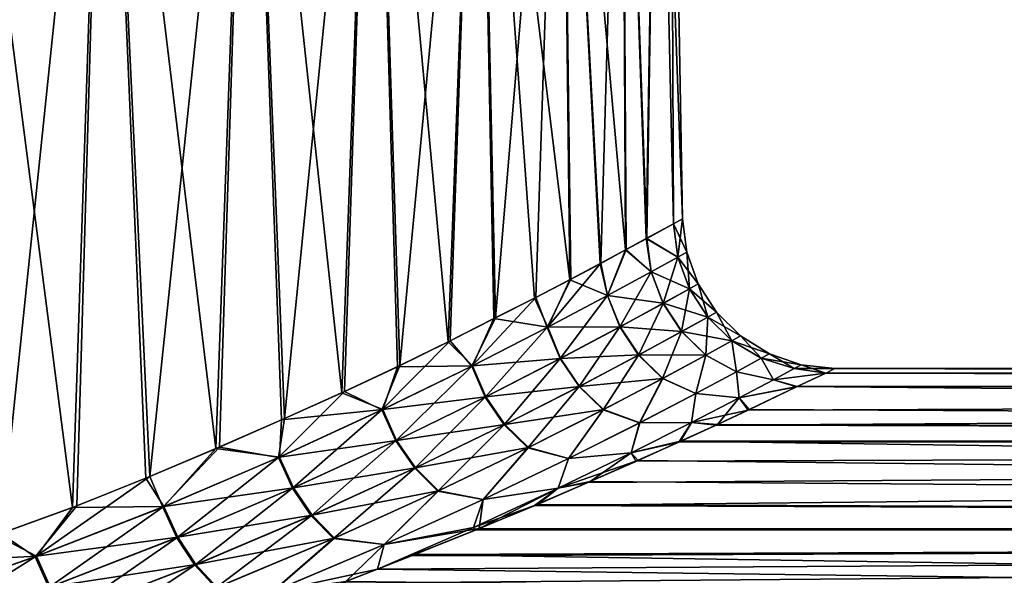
# Model space of a CAD drawing. Header units: metres. Extents: x -150 to 310, y -128 to 84.
# Tile 228 of 465: x 83.23 to 89.69, y 21.64 to 25.29. Entities that reach past the tile are written whole.
import ezdxf

# ---------------------------------------------------------------- set-up
doc = ezdxf.new("R2010")
doc.units = ezdxf.units.M
doc.layers.add('solid_26009703_SW0001_01', color=7, linetype='CONTINUOUS')

msp = doc.modelspace()

# ---------------------------------------------------------------- linework, layer by layer
at = {"layer": 'solid_26009703_SW0001_01'}
for points in [[(83.10817, 21.919046, -8.93714), (82.74984, 28.5, -9.051468), (83.792641, 28.5, -8.234692)], [(83.577553, 22.089209, 8.566362), (83.792641, 28.5, 8.234692), (82.74984, 28.5, 9.051468)], [(83.07724, 21.907877, 8.960169), (83.577553, 22.089209, 8.566362), (82.74984, 28.5, 9.051468)], [(83.606339, 22.100286, -8.54225), (83.10817, 21.919046, -8.93714), (83.792641, 28.5, -8.234692)], [(83.577553, 22.089209, 8.566362), (84.060089, 22.280519, 8.139118), (83.792641, 28.5, 8.234692)], [(84.086151, 22.291109, -8.114574), (83.606339, 22.100286, -8.54225), (83.792641, 28.5, -8.234692)], [(84.086151, 22.291109, -8.114574), (83.792641, 28.5, -8.234692), (84.734688, 28.5, -7.292648)], [(84.519073, 22.475086, 7.682396), (84.734688, 28.5, 7.292648), (83.792641, 28.5, 8.234692)], [(84.060089, 22.280519, 8.139118), (84.519073, 22.475086, 7.682396), (83.792641, 28.5, 8.234692)], [(84.542191, 22.484938, -7.657944), (84.086151, 22.291109, -8.114574), (84.734688, 28.5, -7.292648)], [(84.519073, 22.475086, 7.682396), (84.948753, 22.664177, 7.202081), (84.734688, 28.5, 7.292648)], [(84.968994, 22.673197, -7.178029), (84.542191, 22.484938, -7.657944), (84.734688, 28.5, -7.292648)], [(84.968994, 22.673197, -7.178029), (84.734688, 28.5, -7.292648), (85.55146, 28.5, -6.249849)], [(85.345184, 22.840857, 6.704155), (85.55146, 28.5, 6.249849), (84.734688, 28.5, 7.292648)], [(84.948753, 22.664177, 7.202081), (85.345184, 22.840857, 6.704155), (84.734688, 28.5, 7.292648)], [(85.362823, 22.849077, -6.680581), (84.968994, 22.673197, -7.178029), (85.55146, 28.5, -6.249849)], [(85.345184, 22.840857, 6.704155), (85.710304, 23.012215, 6.187641), (85.55146, 28.5, 6.249849)], [(85.725502, 23.019548, -6.164722), (85.362823, 22.849077, -6.680581), (85.55146, 28.5, -6.249849)], [(85.725502, 23.019548, -6.164722), (85.55146, 28.5, -6.249849), (86.24073, 28.5, -5.110221)], [(86.043335, 23.176193, 5.654893), (86.24073, 28.5, 5.110221), (85.55146, 28.5, 6.249849)], [(85.710304, 23.012215, 6.187641), (86.043335, 23.176193, 5.654893), (85.55146, 28.5, 6.249849)], [(86.056244, 23.182581, -5.632831), (85.725502, 23.019548, -6.164722), (86.24073, 28.5, -5.110221)], [(86.043335, 23.176193, 5.654893), (86.342964, 23.327745, 5.109829), (86.24073, 28.5, 5.110221)], [(86.35376, 23.333197, -5.08878), (86.056244, 23.182581, -5.632831), (86.24073, 28.5, -5.110221)], [(86.35376, 23.333197, -5.08878), (86.24073, 28.5, -5.110221), (86.784225, 28.5, -3.901513)], [(86.840073, 23.582075, 3.997344), (86.784225, 28.5, 3.901513), (86.24073, 28.5, 5.110221)], [(86.608452, 23.4622, 4.556484), (86.840073, 23.582075, 3.997344), (86.24073, 28.5, 5.110221)], [(86.342964, 23.327745, 5.109829), (86.608452, 23.4622, 4.556484), (86.24073, 28.5, 5.110221)], [(86.617325, 23.466799, -4.536547), (86.35376, 23.333197, -5.08878), (86.784225, 28.5, -3.901513)], [(86.847313, 23.585859, -3.978388), (86.617325, 23.466799, -4.536547), (86.784225, 28.5, -3.901513)], [(87.044655, 23.690983, -3.415256), (86.784225, 28.5, -3.901513), (87.180603, 28.5, -2.631254)], [(87.044655, 23.690983, -3.415256), (86.847313, 23.585859, -3.978388), (86.784225, 28.5, -3.901513)], [(87.205795, 23.77844, 2.864576), (87.180603, 28.5, 2.631254), (86.784225, 28.5, 3.901513)], [(87.038887, 23.687979, 3.433183), (87.205795, 23.77844, 2.864576), (86.784225, 28.5, 3.901513)], [(86.840073, 23.582075, 3.997344), (87.038887, 23.687979, 3.433183), (86.784225, 28.5, 3.901513)], [(87.210167, 23.780731, -2.848055), (87.044655, 23.690983, -3.415256), (87.180603, 28.5, -2.631254)], [(87.344513, 23.853683, -2.277561), (87.180603, 28.5, -2.631254), (87.41832, 28.5, -1.333262)], [(87.344513, 23.853683, -2.277561), (87.210167, 23.780731, -2.848055), (87.180603, 28.5, -2.631254)], [(87.341515, 23.852015, 2.291954), (87.41832, 28.5, 1.333262), (87.180603, 28.5, 2.631254)], [(87.205795, 23.77844, 2.864576), (87.341515, 23.852015, 2.291954), (87.180603, 28.5, 2.631254)], [(87.341515, 23.852015, 2.291954), (87.520363, 23.949562, 1.142536), (87.41832, 28.5, 1.333262)], [(87.521194, 23.950239, -1.134311), (87.344513, 23.853683, -2.277561), (87.41832, 28.5, -1.333262)], [(87.521194, 23.950239, -1.134311), (87.41832, 28.5, -1.333262), (87.5, 28.5)], [(87.57885, 23.982548), (87.5, 28.5), (87.41832, 28.5, 1.333262)], [(87.520363, 23.949562, 1.142536), (87.57885, 23.982548), (87.41832, 28.5, 1.333262)], [(87.521194, 23.950239, -1.134311), (87.5, 28.5), (87.57885, 23.982548)], [(87.606949, 23.763998, 0), (87.57885, 23.982548), (87.520363, 23.949562, 1.142536)], [(87.548241, 23.731216, -1.144117), (87.521194, 23.950239, -1.134311), (87.57885, 23.982548)], [(87.548241, 23.731216, -1.144117), (87.57885, 23.982548), (87.606949, 23.763998, 0)], [(87.548477, 23.73139, 1.143343), (87.520363, 23.949562, 1.142536), (87.341515, 23.852015, 2.291954)], [(87.548241, 23.731216, -1.144117), (87.344513, 23.853683, -2.277561), (87.521194, 23.950239, -1.134311)], [(87.606949, 23.763998, 0), (87.520363, 23.949562, 1.142536), (87.548477, 23.73139, 1.143343)], [(87.374435, 23.635159, 2.271894), (87.341515, 23.852015, 2.291954), (87.205795, 23.77844, 2.864576)], [(87.373894, 23.634867, -2.274511), (87.210167, 23.780731, -2.848055), (87.344513, 23.853683, -2.277561)], [(87.548477, 23.73139, 1.143343), (87.341515, 23.852015, 2.291954), (87.374435, 23.635159, 2.271894)], [(87.373894, 23.634867, -2.274511), (87.344513, 23.853683, -2.277561), (87.548241, 23.731216, -1.144117)], [(87.088249, 23.479561, 3.371104), (87.205795, 23.77844, 2.864576), (87.038887, 23.687979, 3.433183)], [(87.086884, 23.478775, -3.375328), (87.044655, 23.690983, -3.415256), (87.210167, 23.780731, -2.848055)], [(87.086884, 23.478775, -3.375328), (87.210167, 23.780731, -2.848055), (87.373894, 23.634867, -2.274511)], [(87.374435, 23.635159, 2.271894), (87.205795, 23.77844, 2.864576), (87.088249, 23.479561, 3.371104)], [(87.373894, 23.634867, -2.274511), (87.548241, 23.731216, -1.144117), (87.452515, 23.427673, -2.269299)], [(87.548477, 23.73139, 1.143343), (87.374435, 23.635159, 2.271894), (87.625061, 23.523392, 1.14038)], [(87.548241, 23.731216, -1.144117), (87.624825, 23.52323, -1.141154), (87.452515, 23.427673, -2.269299)], [(87.548241, 23.731216, -1.144117), (87.606949, 23.763998, 0), (87.624825, 23.52323, -1.141154)], [(87.606949, 23.763998, 0), (87.548477, 23.73139, 1.143343), (87.682816, 23.555714, 0)], [(87.548477, 23.73139, 1.143343), (87.625061, 23.523392, 1.14038), (87.682816, 23.555714, 0)], [(87.624825, 23.52323, -1.141154), (87.606949, 23.763998, 0), (87.682816, 23.555714, 0)], [(86.692703, 23.269983, -4.434665), (86.847313, 23.585859, -3.978388), (87.044655, 23.690983, -3.415256)], [(86.692703, 23.269983, -4.434665), (87.044655, 23.690983, -3.415256), (87.086884, 23.478775, -3.375328)], [(87.088249, 23.479561, 3.371104), (87.038887, 23.687979, 3.433183), (86.840073, 23.582075, 3.997344)], [(86.695099, 23.271231, 4.429119), (86.840073, 23.582075, 3.997344), (86.608452, 23.4622, 4.556484)], [(86.692703, 23.269983, -4.434665), (86.617325, 23.466799, -4.536547), (86.847313, 23.585859, -3.978388)], [(87.088249, 23.479561, 3.371104), (86.840073, 23.582075, 3.997344), (86.695099, 23.271231, 4.429119)], [(87.086884, 23.478775, -3.375328), (87.373894, 23.634867, -2.274511), (87.168518, 23.272778, -3.369209)], [(87.374435, 23.635159, 2.271894), (87.088249, 23.479561, 3.371104), (87.453049, 23.427961, 2.266686)], [(87.373894, 23.634867, -2.274511), (87.452515, 23.427673, -2.269299), (87.168518, 23.272778, -3.369209)], [(87.374435, 23.635159, 2.271894), (87.453049, 23.427961, 2.266686), (87.625061, 23.523392, 1.14038)], [(87.452515, 23.427673, -2.269299), (87.624825, 23.52323, -1.141154), (87.573769, 23.242201, -2.275286)], [(87.625061, 23.523392, 1.14038), (87.453049, 23.427961, 2.266686), (87.745316, 23.337196, 1.143083)], [(87.624825, 23.52323, -1.141154), (87.745079, 23.337044, -1.143861), (87.573769, 23.242201, -2.275286)], [(87.624825, 23.52323, -1.141154), (87.682816, 23.555714, 0), (87.745079, 23.337044, -1.143861)], [(87.682816, 23.555714, 0), (87.625061, 23.523392, 1.14038), (87.802704, 23.369261, 0)], [(87.625061, 23.523392, 1.14038), (87.745316, 23.337196, 1.143083), (87.802704, 23.369261, 0)], [(87.745079, 23.337044, -1.143861), (87.682816, 23.555714, 0), (87.802704, 23.369261, 0)], [(86.197449, 23.01668, -5.441958), (86.35376, 23.333197, -5.08878), (86.617325, 23.466799, -4.536547)], [(86.197449, 23.01668, -5.441958), (86.617325, 23.466799, -4.536547), (86.692703, 23.269983, -4.434665)], [(86.695099, 23.271231, 4.429119), (86.608452, 23.4622, 4.556484), (86.342964, 23.327745, 5.109829)], [(86.692703, 23.269983, -4.434665), (87.086884, 23.478775, -3.375328), (86.777824, 23.065371, -4.429396)], [(87.088249, 23.479561, 3.371104), (86.695099, 23.271231, 4.429119), (87.169876, 23.273556, 3.364981)], [(87.086884, 23.478775, -3.375328), (87.168518, 23.272778, -3.369209), (86.777824, 23.065371, -4.429396)], [(87.088249, 23.479561, 3.371104), (87.169876, 23.273556, 3.364981), (87.453049, 23.427961, 2.266686)], [(87.168518, 23.272778, -3.369209), (87.452515, 23.427673, -2.269299), (87.291107, 23.088381, -3.379536)], [(87.453049, 23.427961, 2.266686), (87.169876, 23.273556, 3.364981), (87.574303, 23.242487, 2.272665)], [(87.452515, 23.427673, -2.269299), (87.573769, 23.242201, -2.275286), (87.291107, 23.088381, -3.379536)], [(87.453049, 23.427961, 2.266686), (87.574303, 23.242487, 2.272665), (87.745316, 23.337196, 1.143083)], [(86.201088, 23.018551, 5.435495), (86.342964, 23.327745, 5.109829), (86.043335, 23.176193, 5.654893)], [(86.197449, 23.01668, -5.441958), (86.056244, 23.182581, -5.632831), (86.35376, 23.333197, -5.08878)], [(86.695099, 23.271231, 4.429119), (86.342964, 23.327745, 5.109829), (86.201088, 23.018551, 5.435495)], [(87.573769, 23.242201, -2.275286), (87.745079, 23.337044, -1.143861), (87.731697, 23.087564, -2.292178)], [(87.745316, 23.337196, 1.143083), (87.574303, 23.242487, 2.272665), (87.903336, 23.181953, 1.151321)], [(87.745079, 23.337044, -1.143861), (87.903091, 23.18181, -1.152105), (87.731697, 23.087564, -2.292178)], [(87.745079, 23.337044, -1.143861), (87.802704, 23.369261, 0), (87.903091, 23.18181, -1.152105)], [(87.802704, 23.369261, 0), (87.745316, 23.337196, 1.143083), (87.960724, 23.2138, 0)], [(87.745316, 23.337196, 1.143083), (87.903336, 23.181953, 1.151321), (87.960724, 23.2138, 0)], [(87.903091, 23.18181, -1.152105), (87.802704, 23.369261, 0), (87.960724, 23.2138, 0)], [(86.197449, 23.01668, -5.441958), (86.692703, 23.269983, -4.434665), (86.285927, 22.813444, -5.439533)], [(86.695099, 23.271231, 4.429119), (86.201088, 23.018551, 5.435495), (86.780197, 23.06661, 4.423841)], [(86.692703, 23.269983, -4.434665), (86.777824, 23.065371, -4.429396), (86.285927, 22.813444, -5.439533)], [(86.695099, 23.271231, 4.429119), (86.780197, 23.06661, 4.423841), (87.169876, 23.273556, 3.364981)], [(86.777824, 23.065371, -4.429396), (87.168518, 23.272778, -3.369209), (86.901665, 22.882223, -4.445436)], [(87.169876, 23.273556, 3.364981), (86.780197, 23.06661, 4.423841), (87.292458, 23.089151, 3.375284)], [(87.168518, 23.272778, -3.369209), (87.291107, 23.088381, -3.379536), (86.901665, 22.882223, -4.445436)], [(87.169876, 23.273556, 3.364981), (87.292458, 23.089151, 3.375284), (87.574303, 23.242487, 2.272665)], [(87.291107, 23.088381, -3.379536), (87.573769, 23.242201, -2.275286), (87.448631, 22.934647, -3.405801)], [(87.574303, 23.242487, 2.272665), (87.292458, 23.089151, 3.375284), (87.732231, 23.087849, 2.289537)], [(87.573769, 23.242201, -2.275286), (87.731697, 23.087564, -2.292178), (87.448631, 22.934647, -3.405801)], [(87.574303, 23.242487, 2.272665), (87.732231, 23.087849, 2.289537), (87.903336, 23.181953, 1.151321)], [(87.903091, 23.18181, -1.152105), (87.960724, 23.2138, 0), (88.094887, 23.067226, -1.126741)], [(88.149117, 23.096973, 0), (87.960724, 23.2138, 0), (87.903336, 23.181953, 1.151321)], [(88.094887, 23.067226, -1.126741), (87.960724, 23.2138, 0), (88.149117, 23.096973, 0)], [(85.60762, 22.728741, -6.389014), (85.725502, 23.019548, -6.164722), (86.056244, 23.182581, -5.632831)], [(85.60762, 22.728741, -6.389014), (86.056244, 23.182581, -5.632831), (86.197449, 23.01668, -5.441958)], [(86.201088, 23.018551, 5.435495), (86.043335, 23.176193, 5.654893), (85.710304, 23.012215, 6.187641)], [(87.731697, 23.087564, -2.292178), (87.903091, 23.18181, -1.152105), (87.933571, 22.979486, -2.242912)], [(87.93364, 22.979517, 2.242618), (87.903336, 23.181953, 1.151321), (87.732231, 23.087849, 2.289537)], [(87.903091, 23.18181, -1.152105), (88.094887, 23.067226, -1.126741), (87.933571, 22.979486, -2.242912)], [(88.095016, 23.067299, 1.12713), (88.149117, 23.096973, 0), (87.903336, 23.181953, 1.151321)], [(87.93364, 22.979517, 2.242618), (88.095016, 23.067299, 1.12713), (87.903336, 23.181953, 1.151321)], [(86.201088, 23.018551, 5.435495), (86.289551, 22.815311, 5.433043), (86.780197, 23.06661, 4.423841)], [(86.285927, 22.813444, -5.439533), (86.777824, 23.065371, -4.429396), (86.410446, 22.631533, -5.46282)], [(86.780197, 23.06661, 4.423841), (86.289551, 22.815311, 5.433043), (86.90403, 22.883453, 4.439845)], [(86.777824, 23.065371, -4.429396), (86.901665, 22.882223, -4.445436), (86.410446, 22.631533, -5.46282)], [(86.780197, 23.06661, 4.423841), (86.90403, 22.883453, 4.439845), (87.292458, 23.089151, 3.375284)], [(86.901665, 22.882223, -4.445436), (87.291107, 23.088381, -3.379536), (87.058151, 22.729536, -4.481995)], [(87.292458, 23.089151, 3.375284), (86.90403, 22.883453, 4.439845), (87.449982, 22.935411, 3.401507)], [(87.291107, 23.088381, -3.379536), (87.448631, 22.934647, -3.405801), (87.058151, 22.729536, -4.481995)], [(87.292458, 23.089151, 3.375284), (87.449982, 22.935411, 3.401507), (87.732231, 23.087849, 2.289537)], [(87.448631, 22.934647, -3.405801), (87.731697, 23.087564, -2.292178), (87.666824, 22.836813, -3.33546)], [(87.667122, 22.837013, 3.334537), (87.732231, 23.087849, 2.289537), (87.449982, 22.935411, 3.401507)], [(87.731697, 23.087564, -2.292178), (87.933571, 22.979486, -2.242912), (87.666824, 22.836813, -3.33546)], [(87.667122, 22.837013, 3.334537), (87.93364, 22.979517, 2.242618), (87.732231, 23.087849, 2.289537)], [(87.933571, 22.979486, -2.242912), (88.094887, 23.067226, -1.126741), (88.176605, 22.926733, -2.080964)], [(88.176567, 22.926699, 2.081558), (88.095016, 23.067299, 1.12713), (87.93364, 22.979517, 2.242618)], [(88.094887, 23.067226, -1.126741), (88.149117, 23.096973, 0), (88.312836, 22.999796, -1.044379)], [(88.094887, 23.067226, -1.126741), (88.312836, 22.999796, -1.044379), (88.176605, 22.926733, -2.080964)], [(88.358612, 23.024521, 0), (88.149117, 23.096973, 0), (88.095016, 23.067299, 1.12713)], [(88.312927, 22.999844, 1.045143), (88.358612, 23.024521, 0), (88.095016, 23.067299, 1.12713)], [(88.176567, 22.926699, 2.081558), (88.312927, 22.999844, 1.045143), (88.095016, 23.067299, 1.12713)], [(88.312836, 22.999796, -1.044379), (88.149117, 23.096973, 0), (88.358612, 23.024521, 0)], [(85.612732, 22.731171, 6.381688), (85.710304, 23.012215, 6.187641), (85.345184, 22.840857, 6.704155)], [(85.60762, 22.728741, -6.389014), (85.362823, 22.849077, -6.680581), (85.725502, 23.019548, -6.164722)], [(85.60762, 22.728741, -6.389014), (86.197449, 23.01668, -5.441958), (85.698753, 22.526684, -6.391443)], [(86.201088, 23.018551, 5.435495), (85.710304, 23.012215, 6.187641), (85.612732, 22.731171, 6.381688)], [(86.201088, 23.018551, 5.435495), (85.612732, 22.731171, 6.381688), (86.289551, 22.815311, 5.433043)], [(86.197449, 23.01668, -5.441958), (86.285927, 22.813444, -5.439533), (85.698753, 22.526684, -6.391443)], [(88.176567, 22.926699, 2.081558), (88.51873, 22.96979, 1.17846), (88.312927, 22.999844, 1.045143)], [(88.176605, 22.926733, -2.080964), (88.312836, 22.999796, -1.044379), (88.520638, 22.970449, -1.165521)], [(88.312836, 22.999796, -1.044379), (88.358612, 23.024521, 0), (88.520638, 22.970449, -1.165521)], [(88.312927, 22.999844, 1.045143), (88.578697, 23), (88.358612, 23.024521, 0)], [(88.312927, 22.999844, 1.045143), (88.51873, 22.96979, 1.17846), (88.578697, 23)], [(88.358612, 23.024521, 0), (88.578697, 23), (88.520638, 22.970449, -1.165521)], [(127.5, 23), (88.578697, 23), (88.51873, 22.96979, 1.17846)], [(127.5, 22.881994, 2.326871), (127.5, 23), (88.51873, 22.96979, 1.17846)], [(88.520638, 22.970449, -1.165521), (88.578697, 23), (127.5, 22.881994, -2.326871)], [(127.5, 22.881994, -2.326871), (88.578697, 23), (127.5, 23)], [(86.90403, 22.883453, 4.439845), (87.060532, 22.730761, 4.476346), (87.449982, 22.935411, 3.401507)], [(87.058151, 22.729536, -4.481995), (87.448631, 22.934647, -3.405801), (87.29821, 22.644808, -4.39439)], [(87.298759, 22.645092, 4.393048), (87.449982, 22.935411, 3.401507), (87.060532, 22.730761, 4.476346)], [(87.448631, 22.934647, -3.405801), (87.666824, 22.836813, -3.33546), (87.29821, 22.644808, -4.39439)], [(87.298759, 22.645092, 4.393048), (87.667122, 22.837013, 3.334537), (87.449982, 22.935411, 3.401507)], [(87.666824, 22.836813, -3.33546), (87.933571, 22.979486, -2.242912), (87.951004, 22.807402, -3.099546)], [(87.950951, 22.807409, 3.099795), (87.93364, 22.979517, 2.242618), (87.667122, 22.837013, 3.334537)], [(87.933571, 22.979486, -2.242912), (88.176605, 22.926733, -2.080964), (87.951004, 22.807402, -3.099546)], [(87.950951, 22.807409, 3.099795), (88.176567, 22.926699, 2.081558), (87.93364, 22.979517, 2.242618)], [(88.176567, 22.926699, 2.081558), (88.328239, 22.879175, 2.354427), (88.51873, 22.96979, 1.17846)], [(88.176605, 22.926733, -2.080964), (88.520638, 22.970449, -1.165521), (88.332756, 22.881376, -2.33295)], [(127.5, 22.881994, 2.326871), (88.51873, 22.96979, 1.17846), (88.328239, 22.879175, 2.354427)], [(88.332756, 22.881376, -2.33295), (88.520638, 22.970449, -1.165521), (127.5, 22.881994, -2.326871)], [(86.289551, 22.815311, 5.433043), (86.41407, 22.633394, 5.456275), (86.90403, 22.883453, 4.439845)], [(86.410446, 22.631533, -5.46282), (86.901665, 22.882223, -4.445436), (86.564888, 22.479885, -5.510674)], [(86.90403, 22.883453, 4.439845), (86.41407, 22.633394, 5.456275), (87.060532, 22.730761, 4.476346)], [(86.901665, 22.882223, -4.445436), (87.058151, 22.729536, -4.481995), (86.564888, 22.479885, -5.510674)], [(127.5, 22.881994, 2.326871), (88.00943, 22.727688, 3.528767), (87.799767, 22.629715, 4.110473)], [(127.5, 22.529188, 4.629866), (127.5, 22.881994, 2.326871), (87.799767, 22.629715, 4.110473)], [(87.950951, 22.807409, 3.099795), (88.328239, 22.879175, 2.354427), (88.176567, 22.926699, 2.081558)], [(87.950951, 22.807409, 3.099795), (88.00943, 22.727688, 3.528767), (88.328239, 22.879175, 2.354427)], [(87.951004, 22.807402, -3.099546), (88.176605, 22.926733, -2.080964), (88.332756, 22.881376, -2.33295)], [(87.951004, 22.807402, -3.099546), (88.332756, 22.881376, -2.33295), (88.017197, 22.731489, -3.504202)], [(127.5, 22.881994, 2.326871), (88.328239, 22.879175, 2.354427), (88.00943, 22.727688, 3.528767)], [(88.017197, 22.731489, -3.504202), (88.332756, 22.881376, -2.33295), (127.5, 22.529188, -4.629866)], [(88.332756, 22.881376, -2.33295), (127.5, 22.881994, -2.326871), (127.5, 22.529188, -4.629866)], [(84.929794, 22.416637, -7.268421), (84.968994, 22.673197, -7.178029), (85.362823, 22.849077, -6.680581)], [(84.929794, 22.416637, -7.268421), (85.362823, 22.849077, -6.680581), (85.60762, 22.728741, -6.389014)], [(85.612732, 22.731171, 6.381688), (85.345184, 22.840857, 6.704155), (84.948753, 22.664177, 7.202081)], [(85.612732, 22.731171, 6.381688), (85.703842, 22.529104, 6.384069), (86.289551, 22.815311, 5.433043)], [(85.698753, 22.526684, -6.391443), (86.285927, 22.813444, -5.439533), (85.822861, 22.345833, -6.423489)], [(86.289551, 22.815311, 5.433043), (85.703842, 22.529104, 6.384069), (86.41407, 22.633394, 5.456275)], [(86.285927, 22.813444, -5.439533), (86.410446, 22.631533, -5.46282), (85.822861, 22.345833, -6.423489)], [(87.29821, 22.644808, -4.39439), (87.666824, 22.836813, -3.33546), (87.638412, 22.645679, -4.092082)], [(87.638397, 22.645685, 4.092221), (87.667122, 22.837013, 3.334537), (87.298759, 22.645092, 4.393048)], [(87.638397, 22.645685, 4.092221), (87.950951, 22.807409, 3.099795), (87.667122, 22.837013, 3.334537)], [(87.638397, 22.645685, 4.092221), (88.00943, 22.727688, 3.528767), (87.950951, 22.807409, 3.099795)], [(87.666824, 22.836813, -3.33546), (87.951004, 22.807402, -3.099546), (87.638412, 22.645679, -4.092082)], [(87.638412, 22.645679, -4.092082), (87.951004, 22.807402, -3.099546), (87.809448, 22.634258, -4.085382)], [(87.951004, 22.807402, -3.099546), (88.017197, 22.731489, -3.504202), (87.809448, 22.634258, -4.085382)], [(84.929794, 22.416637, -7.268421), (84.542191, 22.484938, -7.657944), (84.968994, 22.673197, -7.178029)], [(84.929794, 22.416637, -7.268421), (85.60762, 22.728741, -6.389014), (85.02227, 22.215378, -7.277576)], [(85.612732, 22.731171, 6.381688), (84.948753, 22.664177, 7.202081), (84.936348, 22.419594, 7.260672)], [(85.612732, 22.731171, 6.381688), (84.936348, 22.419594, 7.260672), (85.703842, 22.529104, 6.384069)], [(85.60762, 22.728741, -6.389014), (85.698753, 22.526684, -6.391443), (85.02227, 22.215378, -7.277576)], [(86.41407, 22.633394, 5.456275), (86.568527, 22.481743, 5.504049), (87.060532, 22.730761, 4.476346)], [(86.564888, 22.479885, -5.510674), (87.058151, 22.729536, -4.481995), (86.83168, 22.410139, -5.410482)], [(86.83252, 22.410601, 5.40894), (87.060532, 22.730761, 4.476346), (86.568527, 22.481743, 5.504049)], [(87.058151, 22.729536, -4.481995), (87.29821, 22.644808, -4.39439), (86.83168, 22.410139, -5.410482)], [(86.83252, 22.410601, 5.40894), (87.298759, 22.645092, 4.393048), (87.060532, 22.730761, 4.476346)], [(87.638397, 22.645685, 4.092221), (87.799767, 22.629715, 4.110473), (88.00943, 22.727688, 3.528767)], [(87.809448, 22.634258, -4.085382), (88.017197, 22.731489, -3.504202), (127.5, 22.529188, -4.629866)], [(84.936348, 22.419594, 7.260672), (84.948753, 22.664177, 7.202081), (84.519073, 22.475086, 7.682396)], [(85.703842, 22.529104, 6.384069), (85.827965, 22.348244, 6.416039), (86.41407, 22.633394, 5.456275)], [(85.822861, 22.345833, -6.423489), (86.410446, 22.631533, -5.46282), (85.973854, 22.195074, -6.483576)], [(86.41407, 22.633394, 5.456275), (85.827965, 22.348244, 6.416039), (86.568527, 22.481743, 5.504049)], [(86.410446, 22.631533, -5.46282), (86.564888, 22.479885, -5.510674), (85.973854, 22.195074, -6.483576)], [(86.83168, 22.410139, -5.410482), (87.29821, 22.644808, -4.39439), (87.241821, 22.446388, -5.051443)], [(87.241768, 22.446375, 5.051574), (87.298759, 22.645092, 4.393048), (86.83252, 22.410601, 5.40894)], [(87.241768, 22.446375, 5.051574), (87.554398, 22.517914, 4.684393), (87.638397, 22.645685, 4.092221)], [(87.241768, 22.446375, 5.051574), (87.638397, 22.645685, 4.092221), (87.298759, 22.645092, 4.393048)], [(87.241821, 22.446388, -5.051443), (87.638412, 22.645679, -4.092082), (87.566238, 22.523304, -4.658411)], [(87.29821, 22.644808, -4.39439), (87.638412, 22.645679, -4.092082), (87.241821, 22.446388, -5.051443)], [(87.638397, 22.645685, 4.092221), (87.554398, 22.517914, 4.684393), (87.799767, 22.629715, 4.110473)], [(127.5, 22.529188, 4.629866), (87.799767, 22.629715, 4.110473), (87.554398, 22.517914, 4.684393)], [(87.638412, 22.645679, -4.092082), (87.809448, 22.634258, -4.085382), (87.566238, 22.523304, -4.658411)], [(87.566238, 22.523304, -4.658411), (87.809448, 22.634258, -4.085382), (127.5, 22.529188, -4.629866)], [(84.169853, 22.09161, -8.074072), (84.086151, 22.291109, -8.114574), (84.542191, 22.484938, -7.657944)], [(84.169853, 22.09161, -8.074072), (84.542191, 22.484938, -7.657944), (84.929794, 22.416637, -7.268421)], [(84.936348, 22.419594, 7.260672), (85.028824, 22.218334, 7.26976), (85.703842, 22.529104, 6.384069)], [(85.02227, 22.215378, -7.277576), (85.698753, 22.526684, -6.391443), (85.144402, 22.035242, -7.319735)], [(85.703842, 22.529104, 6.384069), (85.028824, 22.218334, 7.26976), (85.827965, 22.348244, 6.416039)], [(85.698753, 22.526684, -6.391443), (85.822861, 22.345833, -6.423489), (85.144402, 22.035242, -7.319735)], [(85.827965, 22.348244, 6.416039), (85.978996, 22.197477, 6.476025), (86.568527, 22.481743, 5.504049)], [(85.973854, 22.195074, -6.483576), (86.564888, 22.479885, -5.510674), (86.271492, 22.140991, -6.375988)], [(86.27269, 22.141563, 6.374198), (86.568527, 22.481743, 5.504049), (85.978996, 22.197477, 6.476025)], [(86.564888, 22.479885, -5.510674), (86.83168, 22.410139, -5.410482), (86.271492, 22.140991, -6.375988)], [(86.27269, 22.141563, 6.374198), (86.83252, 22.410601, 5.40894), (86.568527, 22.481743, 5.504049)], [(127.5, 22.529188, 4.629866), (86.957954, 22.252028, 5.817844), (86.607681, 22.101068, 6.367322)], [(127.5, 21.945204, 6.885352), (127.5, 22.529188, 4.629866), (86.607681, 22.101068, 6.367322)], [(127.5, 22.529188, 4.629866), (87.273598, 22.391716, 5.254623), (86.957954, 22.252028, 5.817844)], [(87.241768, 22.446375, 5.051574), (87.273598, 22.391716, 5.254623), (87.554398, 22.517914, 4.684393)], [(87.241821, 22.446388, -5.051443), (87.566238, 22.523304, -4.658411), (87.287872, 22.398071, -5.227468)], [(127.5, 22.529188, 4.629866), (87.554398, 22.517914, 4.684393), (87.273598, 22.391716, 5.254623)], [(87.287872, 22.398071, -5.227468), (87.566238, 22.523304, -4.658411), (127.5, 21.945204, -6.885352)], [(87.566238, 22.523304, -4.658411), (127.5, 22.529188, -4.629866), (127.5, 21.945204, -6.885352)], [(84.177879, 22.094934, 8.066336), (84.519073, 22.475086, 7.682396), (84.060089, 22.280519, 8.139118)], [(84.169853, 22.09161, -8.074072), (84.929794, 22.416637, -7.268421), (84.261826, 21.890675, -8.091558)], [(84.936348, 22.419594, 7.260672), (84.519073, 22.475086, 7.682396), (84.177879, 22.094934, 8.066336)], [(84.936348, 22.419594, 7.260672), (84.177879, 22.094934, 8.066336), (85.028824, 22.218334, 7.26976)], [(84.929794, 22.416637, -7.268421), (85.02227, 22.215378, -7.277576), (84.261826, 21.890675, -8.091558)], [(86.764175, 22.215227, 5.971333), (87.273598, 22.391716, 5.254623), (87.241768, 22.446375, 5.051574)], [(86.764175, 22.215227, 5.971333), (87.241768, 22.446375, 5.051574), (86.83252, 22.410601, 5.40894)], [(86.764236, 22.215204, -5.971108), (87.241821, 22.446388, -5.051443), (86.974892, 22.259399, -5.789571)], [(86.83168, 22.410139, -5.410482), (87.241821, 22.446388, -5.051443), (86.764236, 22.215204, -5.971108)], [(87.241821, 22.446388, -5.051443), (87.287872, 22.398071, -5.227468), (86.974892, 22.259399, -5.789571)], [(85.028824, 22.218334, 7.26976), (85.15097, 22.0382, 7.311821), (85.827965, 22.348244, 6.416039)], [(85.827965, 22.348244, 6.416039), (85.15097, 22.0382, 7.311821), (85.978996, 22.197477, 6.476025)], [(86.271492, 22.140991, -6.375988), (86.83168, 22.410139, -5.410482), (86.764236, 22.215204, -5.971108)], [(86.764175, 22.215227, 5.971333), (86.83252, 22.410601, 5.40894), (86.27269, 22.141563, 6.374198)], [(86.764175, 22.215227, 5.971333), (86.957954, 22.252028, 5.817844), (87.273598, 22.391716, 5.254623)], [(86.974892, 22.259399, -5.789571), (87.287872, 22.398071, -5.227468), (127.5, 21.945204, -6.885352)], [(83.333344, 21.765318, -8.800523), (83.606339, 22.100286, -8.54225), (84.086151, 22.291109, -8.114574)], [(83.333344, 21.765318, -8.800523), (84.086151, 22.291109, -8.114574), (84.169853, 22.09161, -8.074072)], [(85.144402, 22.035242, -7.319735), (85.822861, 22.345833, -6.423489), (85.290176, 21.885086, -7.392825)], [(85.822861, 22.345833, -6.423489), (85.973854, 22.195074, -6.483576), (85.290176, 21.885086, -7.392825)], [(84.177879, 22.094934, 8.066336), (84.060089, 22.280519, 8.139118), (83.577553, 22.089209, 8.566362)], [(84.177879, 22.094934, 8.066336), (84.269867, 21.894003, 8.083732), (85.028824, 22.218334, 7.26976)], [(85.028824, 22.218334, 7.26976), (84.269867, 21.894003, 8.083732), (85.15097, 22.0382, 7.311821)], [(86.764175, 22.215227, 5.971333), (86.607681, 22.101068, 6.367322), (86.957954, 22.252028, 5.817844)], [(86.627411, 22.109447, -6.338164), (86.974892, 22.259399, -5.789571), (127.5, 21.945204, -6.885352)], [(86.764236, 22.215204, -5.971108), (86.974892, 22.259399, -5.789571), (86.627411, 22.109447, -6.338164)], [(84.261826, 21.890675, -8.091558), (85.02227, 22.215378, -7.277576), (84.379936, 21.710833, -8.144916)], [(85.02227, 22.215378, -7.277576), (85.144402, 22.035242, -7.319735), (84.379936, 21.710833, -8.144916)], [(85.15097, 22.0382, 7.311821), (85.296806, 21.888044, 7.384789), (85.978996, 22.197477, 6.476025)], [(85.290176, 21.885086, -7.392825), (85.973854, 22.195074, -6.483576), (85.622086, 21.846216, -7.283629)], [(85.623528, 21.846891, 7.281749), (85.978996, 22.197477, 6.476025), (85.296806, 21.888044, 7.384789)], [(85.973854, 22.195074, -6.483576), (86.271492, 22.140991, -6.375988), (85.622086, 21.846216, -7.283629)], [(85.623528, 21.846891, 7.281749), (86.27269, 22.141563, 6.374198), (85.978996, 22.197477, 6.476025)], [(86.208847, 21.95866, 6.845664), (86.607681, 22.101068, 6.367322), (86.764175, 22.215227, 5.971333)], [(86.208847, 21.95866, 6.845664), (86.764175, 22.215227, 5.971333), (86.27269, 22.141563, 6.374198)], [(86.24501, 21.950485, -6.868492), (86.764236, 22.215204, -5.971108), (86.627411, 22.109447, -6.338164)], [(86.271492, 22.140991, -6.375988), (86.764236, 22.215204, -5.971108), (86.24501, 21.950485, -6.868492)], [(83.342819, 21.768812, 8.793093), (83.577553, 22.089209, 8.566362), (83.07724, 21.907877, 8.960169)], [(83.333344, 21.765318, -8.800523), (83.10817, 21.919046, -8.93714), (83.606339, 22.100286, -8.54225)], [(83.333344, 21.765318, -8.800523), (84.169853, 22.09161, -8.074072), (83.422478, 21.564159, -8.827559)], [(84.177879, 22.094934, 8.066336), (83.577553, 22.089209, 8.566362), (83.342819, 21.768812, 8.793093)], [(84.177879, 22.094934, 8.066336), (83.342819, 21.768812, 8.793093), (84.269867, 21.894003, 8.083732)], [(84.169853, 22.09161, -8.074072), (84.261826, 21.890675, -8.091558), (83.422478, 21.564159, -8.827559)], [(85.622086, 21.846216, -7.283629), (86.271492, 22.140991, -6.375988), (86.24501, 21.950485, -6.868492)], [(86.208847, 21.95866, 6.845664), (86.27269, 22.141563, 6.374198), (85.623528, 21.846891, 7.281749)], [(86.208847, 21.95866, 6.845664), (86.222404, 21.941181, 6.89816), (86.607681, 22.101068, 6.367322)], [(127.5, 21.945204, 6.885352), (86.607681, 22.101068, 6.367322), (86.222404, 21.941181, 6.89816)], [(86.24501, 21.950485, -6.868492), (86.627411, 22.109447, -6.338164), (127.5, 21.945204, -6.885352)], [(84.269867, 21.894003, 8.083732), (84.388023, 21.714163, 8.136971), (85.15097, 22.0382, 7.311821)], [(84.379936, 21.710833, -8.144916), (85.144402, 22.035242, -7.319735), (84.518372, 21.560921, -8.231521)], [(85.15097, 22.0382, 7.311821), (84.388023, 21.714163, 8.136971), (85.296806, 21.888044, 7.384789)], [(85.144402, 22.035242, -7.319735), (85.290176, 21.885086, -7.392825), (84.518372, 21.560921, -8.231521)], [(82.425789, 21.449966, -9.442017), (83.10817, 21.919046, -8.93714), (83.333344, 21.765318, -8.800523)], [(83.342819, 21.768812, 8.793093), (83.07724, 21.907877, 8.960169), (82.557426, 21.728365, 9.323194)], [(127.5, 21.945204, 6.885352), (84.85614, 21.412464, 8.396807), (84.345764, 21.23313, 8.840486)], [(127.5, 21.13603, 9.070185), (127.5, 21.945204, 6.885352), (84.345764, 21.23313, 8.840486)], [(127.5, 21.945204, 6.885352), (85.341537, 21.593143, 7.920616), (84.85614, 21.412464, 8.396807)], [(127.5, 21.945204, 6.885352), (85.577736, 21.684141, 7.667987), (85.341537, 21.593143, 7.920616)], [(86.208847, 21.95866, 6.845664), (85.577736, 21.684141, 7.667987), (86.222404, 21.941181, 6.89816)], [(86.208847, 21.95866, 6.845664), (85.623528, 21.846891, 7.281749), (85.577736, 21.684141, 7.667987)], [(127.5, 21.945204, 6.885352), (85.798927, 21.77096, 7.417902), (85.577736, 21.684141, 7.667987)], [(86.222404, 21.941181, 6.89816), (85.577736, 21.684141, 7.667987), (85.798927, 21.77096, 7.417902)], [(86.24501, 21.950485, -6.868492), (85.824669, 21.781141, -7.387955), (85.578102, 21.684212, -7.667787)], [(85.622086, 21.846216, -7.283629), (86.24501, 21.950485, -6.868492), (85.578102, 21.684212, -7.667787)], [(127.5, 21.945204, 6.885352), (86.222404, 21.941181, 6.89816), (85.798927, 21.77096, 7.417902)], [(85.824669, 21.781141, -7.387955), (86.24501, 21.950485, -6.868492), (127.5, 21.945204, -6.885352)], [(85.824669, 21.781141, -7.387955), (127.5, 21.945204, -6.885352), (127.5, 21.13603, -9.070185)], [(83.342819, 21.768812, 8.793093), (83.431999, 21.567659, 8.820019), (84.269867, 21.894003, 8.083732)], [(83.422478, 21.564159, -8.827559), (84.261826, 21.890675, -8.091558), (83.534119, 21.384117, -8.892831)], [(84.269867, 21.894003, 8.083732), (83.431999, 21.567659, 8.820019), (84.388023, 21.714163, 8.136971)], [(84.261826, 21.890675, -8.091558), (84.379936, 21.710833, -8.144916), (83.534119, 21.384117, -8.892831)], [(84.388023, 21.714163, 8.136971), (84.52655, 21.564253, 8.22344), (85.296806, 21.888044, 7.384789)], [(84.518372, 21.560921, -8.231521), (85.290176, 21.885086, -7.392825), (84.887474, 21.53546, -8.126721)], [(84.889046, 21.53616, 8.125039), (85.296806, 21.888044, 7.384789), (84.52655, 21.564253, 8.22344)], [(85.290176, 21.885086, -7.392825), (85.622086, 21.846216, -7.283629), (84.887474, 21.53546, -8.126721)], [(84.887474, 21.53546, -8.126721), (85.622086, 21.846216, -7.283629), (85.370491, 21.604103, -7.890675)], [(84.889046, 21.53616, 8.125039), (85.623528, 21.846891, 7.281749), (85.296806, 21.888044, 7.384789)], [(84.889046, 21.53616, 8.125039), (85.577736, 21.684141, 7.667987), (85.623528, 21.846891, 7.281749)], [(85.622086, 21.846216, -7.283629), (85.578102, 21.684212, -7.667787), (85.370491, 21.604103, -7.890675)], [(83.342819, 21.768812, 8.793093), (82.557426, 21.728365, 9.323194), (82.43644, 21.453466, 9.435223)], [(83.342819, 21.768812, 8.793093), (82.43644, 21.453466, 9.435223), (83.431999, 21.567659, 8.820019)], [(85.578102, 21.684212, -7.667787), (85.824669, 21.781141, -7.387955), (127.5, 21.13603, -9.070185)], [(82.425789, 21.449966, -9.442017), (83.333344, 21.765318, -8.800523), (82.509315, 21.248041, -9.479327)], [(83.333344, 21.765318, -8.800523), (83.422478, 21.564159, -8.827559), (82.509315, 21.248041, -9.479327)], [(83.431999, 21.567659, 8.820019), (83.543724, 21.387621, 8.885159), (84.388023, 21.714163, 8.136971)], [(83.534119, 21.384117, -8.892831), (84.379936, 21.710833, -8.144916), (83.662781, 21.234035, -8.993133)], [(84.388023, 21.714163, 8.136971), (83.543724, 21.387621, 8.885159), (84.52655, 21.564253, 8.22344)], [(84.379936, 21.710833, -8.144916), (84.518372, 21.560921, -8.231521), (83.662781, 21.234035, -8.993133)], [(84.889046, 21.53616, 8.125039), (85.341537, 21.593143, 7.920616), (85.577736, 21.684141, 7.667987)], [(85.370491, 21.604103, -7.890675), (85.578102, 21.684212, -7.667787), (127.5, 21.13603, -9.070185)]]:
    msp.add_3dface(points, dxfattribs=at)

doc.saveas('drawing.dxf')
